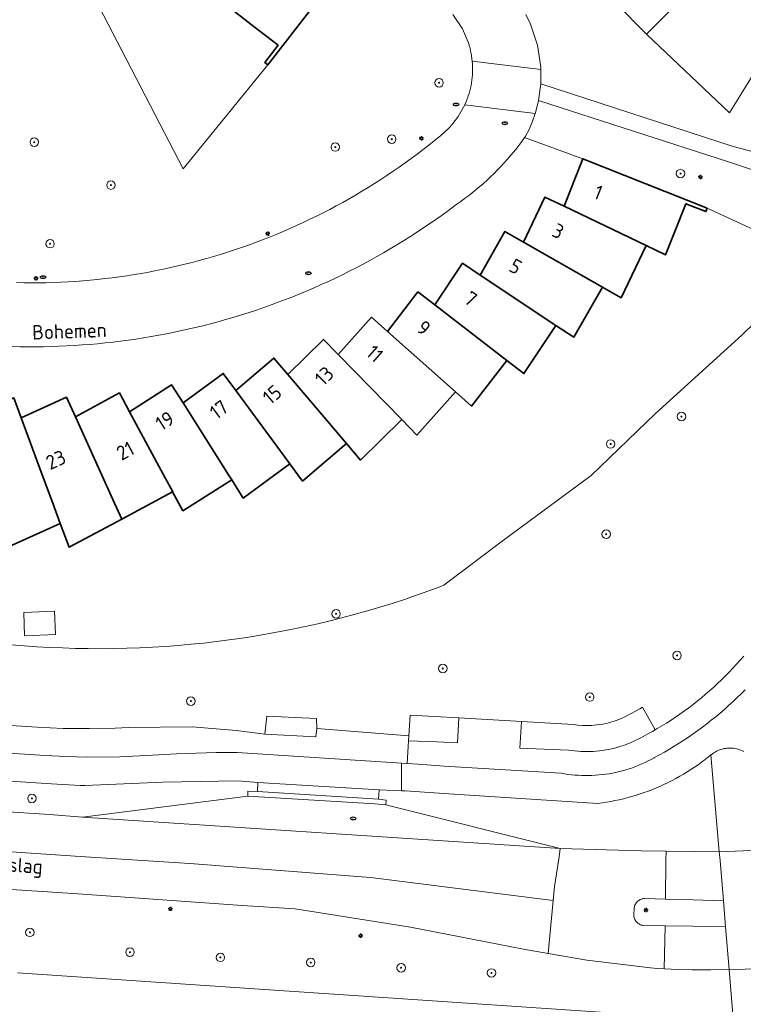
# Model space of a CAD drawing. Header units: metres. Extents: x 152610 to 160096, y 456114 to 462495.
# Tile 524 of 656: x 158357 to 158425, y 460450 to 460543. Entities that reach past the tile are written whole.
import ezdxf
from ezdxf.enums import TextEntityAlignment as Align

# ---------------------------------------------------------------- set-up
doc = ezdxf.new("R2010")
doc.units = ezdxf.units.M
doc.header["$LTSCALE"] = 0.5
doc.layers.get('0').update_dxf_attribs({"linetype": 'CONTINUOUS'})
for name, color, linetype, lineweight in [('B-PV-GR-BEPLANTING_CULTUUR_BOSPLANTSOEN-GV', 251, 'CONTINUOUS', 18), ('B-PV-GR-BOOM-S', 251, 'CONTINUOUS', 25), ('B-PV-IE-MEUBILAIR-S', 251, 'CONTINUOUS', 25), ('B-PV-OG-BEBOUWING-GV', 6, 'CONTINUOUS', 35), ('B-PV-OG-BEBOUWING-T18', 1, 'CONTINUOUS', 18), ('B-PV-OG-BEBOUWING_SCHUUR-GV', 251, 'CONTINUOUS', 18), ('B-PV-OG-TERREIN_BEGROEID-GV', 251, 'CONTINUOUS', 18), ('B-PV-OG-TOPOGRAFIE-T18', 1, 'CONTINUOUS', 18), ('B-PV-VH-GESLOTENVERHARDING_ASFALT-GV', 251, 'CONTINUOUS', 18), ('B-PV-VH-HALFVERHARDING_GRAVEL-GV', 251, 'CONTINUOUS', 18), ('B-PV-VH-OPENVERHARDING_BETONSTRAATSTEEN-GV', 251, 'CONTINUOUS', 18), ('B-PV-VH-OPENVERHARDING_STRAATBAKSTEEN-GV', 251, 'CONTINUOUS', 18), ('B-PV-VH-OPENVERHARDING_TEGEL-GV', 251, 'CONTINUOUS', 18)]:
    doc.layers.add(name, color=color, linetype=linetype, lineweight=lineweight)
doc.styles.add('NLCS-ISO', font='NLCS-ISO.ttf')
doc.styles.add('NLCS-ISO-M750-T18', font='NLCS-ISO.ttf', dxfattribs={"height": 1.35})

# ---------------------------------------------------------------- blocks, each defined once
blk = doc.blocks.new('SIE-MEUBILAIR_PAAL_LICHTMAST-SO')
for points in [[(-0.62, 0), (-1, 0)], [(-0.71, 0.71), (-0.44, 0.44)], [(0, 1), (0, 0.62)], [(0.44, 0.44), (0.71, 0.71)], [(1, 0), (0.62, 0)], [(-0.71, -0.71), (-0.44, -0.44)], [(0, -0.62), (0, -1)], [(0.44, -0.44), (0.71, -0.71)]]:
    blk.add_lwpolyline(points)
blk.add_circle((0, 0), 0.5)
blk = doc.blocks.new('SIE-MEUBILAIR_PUT_RIOOLPUT-SO')
blk.add_ellipse((0, 0), major_axis=(1.25, 0), ratio=0.54)
at = {"style": 'NLCS-ISO'}
blk.add_text('ri', height=0.75, dxfattribs=at).set_placement((-0.04, 0.07), align=Align.MIDDLE_CENTER)
blk = doc.blocks.new('SGR-BOOM_GBKN-SO')
at = {"linetype": 'ByBlock', "lineweight": 18}
h = blk.add_hatch(color=0, dxfattribs=at)
h.dxf.hatch_style = 1
edge = h.paths.add_edge_path()
edge.add_arc((0, 0), 0.25, 0, 360)
at = {"color": 0, "linetype": 'ByBlock', "lineweight": 18}
for radius in [2, 0.25]:
    blk.add_circle((0, 0), radius, dxfattribs=at)
at = {"color": 0, "linetype": 'ByBlock', "lineweight": 18, "style": 'NLCS-ISO'}
blk.add_attdef('SOORT', (2.5, 0), '', height=1.5, dxfattribs=at)

msp = doc.modelspace()

# ---------------------------------------------------------------- linework, layer by layer
at = {"layer": 'B-PV-GR-BEPLANTING_CULTUUR_BOSPLANTSOEN-GV', "flags": 128}
for points in [[(158431.101, 460552.286), (158427.186, 460540.335), (158423.248, 460533.951), (158415.457, 460541.355), (158406.63, 460550.29)], [(158404.121, 460543.193), (158404.558, 460542.299), (158405.226, 460540.319), (158405.539, 460538.252), (158405.538, 460538.018), (158405.533, 460536.685), (158423.571, 460530.798), (158431.05, 460528.826), (158434.952, 460528.422), (158436.899, 460543.528)], [(158430.764, 460526.819), (158423.149, 460529.362), (158405.329, 460535.132), (158405.065, 460534.09), (158404.998, 460533.898), (158404.711, 460533.075), (158404.428, 460532.417), (158404.106, 460531.777), (158404.086, 460531.749), (158404.01, 460531.644), (158409.48, 460529.65), (158421.154, 460525.031), (158431.646, 460520.161), (158424.393, 460513.115), (158416.303, 460505.76), (158410.271, 460499.935), (158401.904, 460493.769), (158396.428, 460489.629), (158396.137, 460489.517), (158395.005, 460489.099), (158393.867, 460488.697), (158392.725, 460488.309), (158391.577, 460487.937), (158390.424, 460487.58), (158389.267, 460487.238), (158388.105, 460486.912), (158386.939, 460486.601), (158385.769, 460486.305), (158384.595, 460486.025), (158383.418, 460485.761), (158382.237, 460485.513), (158381.053, 460485.28), (158379.867, 460485.062), (158378.677, 460484.861), (158377.484, 460484.675), (158376.29, 460484.505), (158375.093, 460484.351), (158373.894, 460484.213), (158372.694, 460484.091), (158371.492, 460483.984), (158370.289, 460483.894), (158369.084, 460483.82), (158367.879, 460483.761), (158366.673, 460483.719), (158365.467, 460483.692), (158364.26, 460483.682), (158363.053, 460483.687), (158361.847, 460483.709), (158360.641, 460483.747), (158359.435, 460483.8), (158358.231, 460483.87), (158357.027, 460483.955), (158355.825, 460484.056)], [(158306.87, 460479.59), (158358.25, 460476.31), (158360.697, 460476.207), (158363.146, 460476.179), (158365.594, 460476.226), (158366.817, 460476.287), (158372.814, 460476.339), (158376.95, 460476.005), (158379.612, 460475.654), (158379.824, 460477.36), (158384.49, 460477.141), (158384.502, 460476.194), (158393.148, 460475.492), (158393.261, 460477.447), (158397.843, 460477.182), (158403.727, 460476.842), (158408.585, 460476.561), (158408.968, 460476.514), (158409.415, 460476.479), (158409.866, 460476.468), (158410.316, 460476.482), (158410.769, 460476.521), (158411.208, 460476.583), (158411.653, 460476.67), (158412.093, 460476.783), (158412.517, 460476.916), (158412.943, 460477.076), (158413.356, 460477.257), (158413.757, 460477.461), (158414.087, 460477.634), (158414.413, 460477.818), (158414.823, 460478.045), (158415.077, 460478.193), (158416.253, 460476.056), (158416.465, 460476.179), (158416.899, 460476.439), (158417.329, 460476.706), (158417.755, 460476.98), (158418.177, 460477.261), (158418.593, 460477.548), (158419.006, 460477.842), (158419.414, 460478.142), (158419.817, 460478.449), (158420.214, 460478.762), (158420.608, 460479.081), (158420.995, 460479.407), (158421.378, 460479.738), (158421.756, 460480.076), (158422.128, 460480.419), (158422.494, 460480.768), (158422.855, 460481.123), (158423.211, 460481.484), (158423.56, 460481.85), (158423.904, 460482.222), (158424.242, 460482.599), (158424.574, 460482.982)]]:
    msp.add_lwpolyline(points, dxfattribs=at)
at = {"layer": 'B-PV-OG-BEBOUWING-GV', "flags": 128}
for points in [[(158406.63, 460550.29), (158415.457, 460541.355), (158415.712, 460541.609), (158417.606, 460543.495), (158416.228, 460544.963), (158416.295, 460545.029), (158417.967, 460546.682), (158416.446, 460548.02), (158410.037, 460553.656), (158408.007, 460551.653)], [(158386.068, 460549.599), (158383.813, 460551.342), (158378.127, 460544.976), (158376.778, 460543.466), (158378.636, 460542.027), (158380.866, 460540.301), (158379.626, 460538.7), (158379.906, 460538.481), (158387.6, 460548.41)], [(158421.154, 460525.031), (158409.48, 460529.65), (158408.766, 460527.849), (158407.719, 460525.198), (158407.718, 460525.195), (158415.412, 460521.511), (158417.237, 460520.637), (158418.104, 460522.82), (158419.139, 460525.441), (158421.022, 460524.696)], [(158407.719, 460525.198), (158405.916, 460526.06), (158403.891, 460521.833), (158411.308, 460517.62), (158413.069, 460516.62), (158415.412, 460521.511), (158407.718, 460525.195)], [(158403.891, 460521.833), (158402.153, 460522.82), (158399.838, 460518.743), (158399.837, 460518.74), (158406.944, 460514.021), (158408.629, 460512.901), (158411.308, 460517.62)], [(158399.838, 460518.743), (158398.172, 460519.849), (158395.578, 460515.945), (158402.336, 460510.738), (158403.941, 460509.502), (158406.944, 460514.021), (158399.837, 460518.74)], [(158395.578, 460515.945), (158393.994, 460517.164), (158391.134, 460513.45), (158397.511, 460507.784), (158399.025, 460506.44), (158402.336, 460510.738)], [(158391.134, 460513.45), (158389.639, 460514.777), (158386.525, 460511.273), (158392.492, 460505.175), (158393.908, 460503.728), (158397.511, 460507.784)], [(158386.525, 460511.273), (158385.128, 460512.701), (158381.777, 460509.422), (158387.303, 460502.922), (158388.614, 460501.38), (158392.492, 460505.175)], [(158381.777, 460509.422), (158380.482, 460510.945), (158376.911, 460507.909), (158381.969, 460501.04), (158382.735, 460500), (158383.171, 460499.409), (158383.866, 460500), (158387.303, 460502.922)], [(158376.911, 460507.909), (158375.726, 460509.518), (158371.951, 460506.738), (158376.22, 460500), (158376.517, 460499.532), (158377.601, 460497.822), (158380.558, 460500), (158381.969, 460501.04)], [(158371.951, 460506.738), (158370.881, 460508.427), (158366.922, 460505.918), (158370.119, 460500), (158370.978, 460498.411), (158370.975, 460498.41), (158371.936, 460496.629), (158376.517, 460499.532), (158376.22, 460500)], [(158356.754, 460505.341), (158356.06, 460507.215), (158351.664, 460505.587), (158353.298, 460500), (158354.059, 460497.399), (158354.628, 460495.456), (158355.286, 460493.127), (158360.42, 460495.441), (158359.717, 460497.34), (158359.72, 460497.341), (158358.734, 460500)], [(158361.848, 460505.451), (158361.025, 460507.272), (158356.754, 460505.341), (158358.734, 460500), (158359.72, 460497.341), (158359.717, 460497.34), (158360.42, 460495.441), (158361.258, 460493.222), (158366.198, 460495.833), (158365.364, 460497.677)], [(158366.922, 460505.918), (158365.973, 460507.677), (158361.848, 460505.451), (158365.364, 460497.677), (158366.198, 460495.833), (158370.975, 460498.41), (158370.978, 460498.411), (158370.119, 460500)]]:
    msp.add_lwpolyline(points, close=True, dxfattribs=at)
at = {"layer": 'B-PV-OG-BEBOUWING_SCHUUR-GV', "flags": 128}
msp.add_lwpolyline([(158359.972, 460485.002), (158359.887, 460487.199), (158356.995, 460487.088), (158357.08, 460484.89)], close=True, dxfattribs=at)
at = {"layer": 'B-PV-OG-TERREIN_BEGROEID-GV', "flags": 128}
for points in [[(158387.6, 460548.41), (158379.906, 460538.481), (158371.949, 460528.701), (158359.186, 460553.354)], [(158356.31, 460518.03), (158357.004, 460518.017), (158357.698, 460518.013), (158358.392, 460518.016), (158359.086, 460518.027), (158359.779, 460518.047), (158360.473, 460518.074), (158361.166, 460518.109), (158361.858, 460518.153), (158362.55, 460518.204), (158363.242, 460518.264), (158363.932, 460518.331), (158364.622, 460518.406), (158365.311, 460518.489), (158365.999, 460518.58), (158366.685, 460518.679), (158367.371, 460518.786), (158368.055, 460518.901), (158368.738, 460519.024), (158369.42, 460519.155), (158370.1, 460519.293), (158370.778, 460519.439), (158371.455, 460519.593), (158372.129, 460519.755), (158372.802, 460519.925), (158373.473, 460520.102), (158374.142, 460520.287), (158374.808, 460520.48), (158375.473, 460520.681), (158376.135, 460520.889), (158376.794, 460521.105), (158377.451, 460521.328), (158378.105, 460521.559), (158378.757, 460521.797), (158379.406, 460522.043), (158380.052, 460522.297), (158380.695, 460522.557), (158381.335, 460522.826), (158381.972, 460523.101), (158382.605, 460523.384), (158383.236, 460523.674), (158383.862, 460523.972), (158384.486, 460524.276), (158385.106, 460524.588), (158385.722, 460524.907), (158386.334, 460525.233), (158386.943, 460525.566), (158387.548, 460525.906), (158388.149, 460526.253), (158388.746, 460526.607), (158389.339, 460526.968), (158389.927, 460527.335), (158390.511, 460527.71), (158391.091, 460528.091), (158391.667, 460528.479), (158392.238, 460528.873), (158392.804, 460529.274), (158393.366, 460529.681), (158393.923, 460530.095), (158394.475, 460530.515), (158395.022, 460530.942), (158395.565, 460531.374), (158396.102, 460531.813), (158396.246, 460531.933), (158396.438, 460532.098), (158396.625, 460532.269), (158396.806, 460532.445), (158396.981, 460532.628), (158397.151, 460532.815), (158397.314, 460533.009), (158397.472, 460533.207), (158397.623, 460533.41), (158397.767, 460533.617), (158397.905, 460533.83), (158398.036, 460534.046), (158398.161, 460534.266), (158398.278, 460534.491), (158398.388, 460534.718), (158398.491, 460534.95), (158398.586, 460535.184), (158398.674, 460535.421), (158398.72, 460535.554), (158398.796, 460535.795), (158398.865, 460536.039), (158398.925, 460536.284), (158398.978, 460536.531), (158399.023, 460536.78), (158399.06, 460537.03), (158399.09, 460537.282), (158399.111, 460537.534), (158399.124, 460537.786), (158399.13, 460538.039), (158399.127, 460538.292), (158399.116, 460538.545), (158399.096, 460538.817), (158399.071, 460539.048), (158399.037, 460539.299), (158398.994, 460539.548), (158398.944, 460539.796), (158398.886, 460540.042), (158398.82, 460540.286), (158398.791, 460540.384), (158398.18, 460541.863), (158397.286, 460543.191)], [(158423.734, 460447.043), (158423.206, 460453.565), (158421.477, 460453.534), (158419.747, 460453.544), (158418.432, 460453.581), (158417.119, 460453.641), (158416.47, 460453.68), (158415.822, 460453.725), (158409.844, 460454.461), (158406.219, 460455.09), (158403.909, 460455.491), (158401.481, 460455.949), (158393.285, 460457.535), (158382.484, 460459.277), (158377.484, 460459.595), (158362.108, 460460.665), (158281.625, 460465.911)], [(158356.408, 460453.254), (158411.587, 460449.535)]]:
    msp.add_lwpolyline(points, dxfattribs=at)
for points in [[(158275.62, 460476.45), (158275.39, 460473.52), (158279.12, 460473.3), (158359.41, 460468.11), (158362.517, 460467.884), (158378.034, 460469.853), (158378.032, 460470.305), (158378.932, 460470.273), (158378.984, 460471.132), (158377.062, 460471.294), (158370.057, 460471.159), (158362.734, 460470.848), (158362.3, 460470.83), (158359.6, 460471.01)], [(158422.286, 460464.621), (158421.493, 460473.709), (158421.27, 460473.529), (158420.949, 460473.278), (158420.623, 460473.033), (158420.293, 460472.795), (158419.957, 460472.563), (158419.617, 460472.338), (158419.273, 460472.12), (158418.925, 460471.909), (158418.573, 460471.704), (158418.216, 460471.506), (158417.856, 460471.316), (158417.492, 460471.132), (158417.125, 460470.956), (158416.754, 460470.787), (158416.38, 460470.625), (158416.003, 460470.47), (158415.623, 460470.323), (158415.24, 460470.184), (158414.854, 460470.052), (158414.466, 460469.928), (158414.076, 460469.811), (158413.683, 460469.702), (158413.288, 460469.601), (158412.892, 460469.507), (158412.493, 460469.421), (158412.093, 460469.343), (158411.692, 460469.273), (158411.289, 460469.211), (158410.885, 460469.157), (158396.887, 460470.047), (158392.812, 460470.34), (158392.45, 460470.353), (158390.349, 460470.427), (158390.292, 460469.557), (158391.002, 460469.478), (158390.974, 460469.045), (158407.359, 460464.934), (158414.984, 460464.723), (158417.285, 460464.691), (158419.913, 460464.654)]]:
    msp.add_lwpolyline(points, close=True, dxfattribs=at)
at = {"layer": 'B-PV-VH-GESLOTENVERHARDING_ASFALT-GV', "flags": 128}
for points in [[(158275.821, 460479.007), (158265.624, 460479.661), (158265.47, 460477.2), (158268.42, 460473.99), (158270.92, 460473.86), (158274.05, 460476.56), (158275.62, 460476.45), (158359.6, 460471.01), (158362.3, 460470.83), (158362.734, 460470.848), (158370.057, 460471.159), (158377.062, 460471.294), (158378.984, 460471.132), (158390.349, 460470.427), (158392.45, 460470.353), (158392.453, 460472.932), (158377.039, 460473.933), (158375.067, 460473.935), (158371.334, 460473.826), (158369.08, 460473.701), (158366.012, 460473.526), (158362.94, 460473.496), (158360.974, 460473.553), (158359.01, 460473.67)], [(158270.92, 460473.86), (158268.42, 460473.99), (158268.344, 460473.048), (158268.141, 460470.517), (158275.247, 460470.104), (158362.301, 460464.19), (158372.582, 460463.539), (158389.53, 460462.216), (158406.682, 460460.039), (158406.807, 460461.374), (158407.238, 460464.156), (158407.359, 460464.934), (158362.517, 460467.884), (158359.41, 460468.11), (158279.12, 460473.3), (158275.39, 460473.52), (158275.1, 460473.54), (158273.11, 460473.69)], [(158275.247, 460470.104), (158268.141, 460470.517), (158267.845, 460466.817), (158270.412, 460466.635), (158272.523, 460466.501), (158274.462, 460466.397), (158281.625, 460465.911), (158362.108, 460460.665), (158377.484, 460459.595), (158382.484, 460459.277), (158393.285, 460457.535), (158401.481, 460455.949), (158403.909, 460455.491), (158406.219, 460455.09), (158406.682, 460460.039), (158389.53, 460462.216), (158372.582, 460463.539), (158362.301, 460464.19)], [(158414.984, 460464.723), (158407.359, 460464.934), (158407.238, 460464.156), (158406.807, 460461.374), (158406.682, 460460.039), (158406.219, 460455.09), (158409.844, 460454.461), (158415.822, 460453.725), (158416.47, 460453.68), (158417.119, 460453.641), (158417.198, 460457.679), (158415.18, 460457.709), (158415.14, 460457.714), (158415.052, 460457.729), (158414.964, 460457.753), (158414.88, 460457.784), (158414.798, 460457.823), (158414.72, 460457.869), (158414.647, 460457.921), (158414.579, 460457.979), (158414.516, 460458.044), (158414.458, 460458.114), (158414.408, 460458.188), (158414.364, 460458.267), (158414.327, 460458.35), (158414.298, 460458.435), (158414.276, 460458.523), (158414.263, 460458.612), (158414.257, 460458.702), (158414.259, 460458.792), (158414.285, 460459.229), (158414.287, 460459.275), (158414.296, 460459.365), (158414.313, 460459.454), (158414.338, 460459.541), (158414.371, 460459.625), (158414.41, 460459.706), (158414.457, 460459.783), (158414.511, 460459.856), (158414.571, 460459.923), (158414.636, 460459.986), (158414.707, 460460.042), (158414.782, 460460.091), (158414.862, 460460.134), (158414.945, 460460.17), (158415.03, 460460.198), (158415.118, 460460.218), (158415.208, 460460.231), (158415.298, 460460.235), (158417.246, 460460.179), (158417.278, 460463.877), (158417.285, 460464.691)], [(158419.913, 460464.654), (158417.285, 460464.691), (158417.278, 460463.877), (158417.246, 460460.179), (158419.845, 460460.104), (158422.665, 460460.022), (158422.354, 460463.795), (158422.286, 460464.621)], [(158419.798, 460457.64), (158417.198, 460457.679), (158417.119, 460453.641), (158418.432, 460453.581), (158419.747, 460453.544), (158421.477, 460453.534), (158423.206, 460453.565), (158422.865, 460457.594)]]:
    msp.add_lwpolyline(points, close=True, dxfattribs=at)
for points in [[(158275.821, 460479.007), (158359.01, 460473.67), (158360.974, 460473.553), (158362.94, 460473.496), (158366.012, 460473.526), (158369.08, 460473.701), (158371.334, 460473.826), (158375.067, 460473.935), (158377.039, 460473.933), (158392.453, 460472.932), (158392.979, 460472.897), (158393.126, 460475.035), (158393.148, 460475.492), (158384.502, 460476.194), (158384.424, 460475.411), (158379.612, 460475.654), (158376.95, 460476.005), (158372.814, 460476.339), (158366.817, 460476.287), (158365.594, 460476.226), (158363.146, 460476.179), (158360.697, 460476.207), (158358.25, 460476.31), (158306.87, 460479.59)], [(158424.699, 460479.813), (158424.323, 460479.437), (158423.941, 460479.066), (158423.553, 460478.701), (158423.16, 460478.342), (158422.762, 460477.989), (158422.358, 460477.642), (158421.949, 460477.301), (158421.535, 460476.966), (158421.117, 460476.638), (158420.693, 460476.316), (158420.264, 460476), (158419.831, 460475.691), (158419.393, 460475.388), (158418.951, 460475.092), (158418.504, 460474.803), (158418.053, 460474.52), (158417.598, 460474.244), (158417.139, 460473.975), (158416.675, 460473.713), (158416.208, 460473.458), (158416.185, 460473.445), (158415.901, 460473.291), (158415.614, 460473.143), (158415.323, 460473.003), (158415.028, 460472.87), (158414.731, 460472.744), (158414.43, 460472.626), (158414.126, 460472.515), (158413.82, 460472.411), (158413.512, 460472.315), (158413.201, 460472.227), (158412.888, 460472.147), (158412.573, 460472.074), (158412.256, 460472.01), (158411.938, 460471.953), (158411.619, 460471.904), (158411.298, 460471.863), (158410.977, 460471.83), (158410.655, 460471.804), (158410.332, 460471.787), (158410.009, 460471.778), (158409.686, 460471.777), (158409.363, 460471.784), (158409.04, 460471.799), (158408.718, 460471.821), (158408.396, 460471.852), (158408.075, 460471.891), (158407.755, 460471.938), (158407.437, 460471.992), (158396.465, 460472.669), (158394.021, 460472.83), (158392.979, 460472.897), (158392.453, 460472.932), (158392.45, 460470.353), (158392.812, 460470.34), (158396.887, 460470.047), (158410.885, 460469.157), (158411.289, 460469.211), (158411.692, 460469.273), (158412.093, 460469.343), (158412.493, 460469.421), (158412.892, 460469.507), (158413.288, 460469.601), (158413.683, 460469.702), (158414.076, 460469.811), (158414.466, 460469.928), (158414.854, 460470.052), (158415.24, 460470.184), (158415.623, 460470.323), (158416.003, 460470.47), (158416.38, 460470.625), (158416.754, 460470.787), (158417.125, 460470.956), (158417.492, 460471.132), (158417.856, 460471.316), (158418.216, 460471.506), (158418.573, 460471.704), (158418.925, 460471.909), (158419.273, 460472.12), (158419.617, 460472.338), (158419.957, 460472.563), (158420.293, 460472.795), (158420.623, 460473.033), (158420.949, 460473.278), (158421.27, 460473.529), (158421.493, 460473.709), (158421.523, 460473.734), (158421.64, 460473.825), (158421.762, 460473.909), (158421.889, 460473.987), (158422.019, 460474.058), (158422.153, 460474.121), (158422.291, 460474.178), (158422.431, 460474.227), (158422.574, 460474.268), (158422.718, 460474.302), (158422.864, 460474.327), (158423.012, 460474.345), (158423.16, 460474.355), (158423.308, 460474.356), (158423.457, 460474.35), (158423.604, 460474.336), (158423.751, 460474.314), (158423.897, 460474.284), (158424.04, 460474.246), (158424.181, 460474.201), (158424.32, 460474.148), (158424.456, 460474.088), (158424.588, 460474.02)], [(158426.781, 460464.811), (158422.286, 460464.621), (158422.354, 460463.795), (158422.665, 460460.022), (158422.865, 460457.594), (158423.206, 460453.565), (158427.714, 460453.683)], [(158411.587, 460449.535), (158356.408, 460453.254)]]:
    msp.add_lwpolyline(points, dxfattribs=at)
at = {"layer": 'B-PV-VH-HALFVERHARDING_GRAVEL-GV', "flags": 128}
msp.add_lwpolyline([(158405.329, 460535.132), (158423.149, 460529.362), (158430.764, 460526.819), (158434.573, 460525.024), (158434.752, 460526.867), (158434.952, 460528.422), (158431.05, 460528.826), (158423.571, 460530.798), (158405.533, 460536.685)], close=True, dxfattribs=at)
at = {"layer": 'B-PV-VH-OPENVERHARDING_BETONSTRAATSTEEN-GV', "flags": 128}
msp.add_lwpolyline([(158397.286, 460543.191), (158398.18, 460541.863), (158398.791, 460540.384), (158398.82, 460540.286), (158398.886, 460540.042), (158398.944, 460539.796), (158398.994, 460539.548), (158399.037, 460539.299), (158399.071, 460539.048), (158399.096, 460538.817), (158405.538, 460538.018), (158405.539, 460538.252), (158405.226, 460540.319), (158404.558, 460542.299), (158404.121, 460543.193)], dxfattribs=at)
for points in [[(158405.329, 460535.132), (158405.533, 460536.685), (158405.538, 460538.018), (158399.096, 460538.817), (158399.116, 460538.545), (158399.127, 460538.292), (158399.13, 460538.039), (158399.124, 460537.786), (158399.111, 460537.534), (158399.09, 460537.282), (158399.06, 460537.03), (158399.023, 460536.78), (158398.978, 460536.531), (158398.925, 460536.284), (158398.865, 460536.039), (158398.796, 460535.795), (158398.72, 460535.554), (158398.674, 460535.421), (158398.586, 460535.184), (158398.491, 460534.95), (158398.388, 460534.718), (158404.998, 460533.898), (158405.065, 460534.09)], [(158378.932, 460470.273), (158378.032, 460470.305), (158378.034, 460469.853), (158389.95, 460469.12), (158390.974, 460469.045), (158391.002, 460469.478), (158390.292, 460469.557)], [(158389.95, 460469.12), (158378.034, 460469.853), (158362.517, 460467.884), (158407.359, 460464.934), (158390.974, 460469.045)], [(158417.246, 460460.179), (158415.298, 460460.235), (158415.208, 460460.231), (158415.118, 460460.218), (158415.03, 460460.198), (158414.945, 460460.17), (158414.862, 460460.134), (158414.782, 460460.091), (158414.707, 460460.042), (158414.636, 460459.986), (158414.571, 460459.923), (158414.511, 460459.856), (158414.457, 460459.783), (158414.41, 460459.706), (158414.371, 460459.625), (158414.338, 460459.541), (158414.313, 460459.454), (158414.296, 460459.365), (158414.287, 460459.275), (158414.285, 460459.229), (158414.259, 460458.792), (158414.257, 460458.702), (158414.263, 460458.612), (158414.276, 460458.523), (158414.298, 460458.435), (158414.327, 460458.35), (158414.364, 460458.267), (158414.408, 460458.188), (158414.458, 460458.114), (158414.516, 460458.044), (158414.579, 460457.979), (158414.647, 460457.921), (158414.72, 460457.869), (158414.798, 460457.823), (158414.88, 460457.784), (158414.964, 460457.753), (158415.052, 460457.729), (158415.14, 460457.714), (158415.18, 460457.709), (158417.198, 460457.679), (158419.798, 460457.64), (158422.865, 460457.594), (158422.665, 460460.022), (158419.845, 460460.104)]]:
    msp.add_lwpolyline(points, close=True, dxfattribs=at)
at = {"layer": 'B-PV-VH-OPENVERHARDING_STRAATBAKSTEEN-GV', "flags": 128}
msp.add_lwpolyline([(158355.922, 460512.038), (158356.65, 460512.022), (158357.378, 460512.014), (158358.105, 460512.014), (158358.833, 460512.022), (158359.56, 460512.038), (158360.288, 460512.062), (158361.014, 460512.094), (158361.741, 460512.133), (158362.467, 460512.181), (158363.193, 460512.237), (158363.918, 460512.301), (158364.642, 460512.373), (158365.365, 460512.453), (158366.087, 460512.54), (158366.808, 460512.636), (158367.529, 460512.739), (158368.248, 460512.851), (158368.966, 460512.97), (158369.682, 460513.097), (158370.397, 460513.233), (158371.111, 460513.376), (158371.822, 460513.526), (158372.533, 460513.685), (158373.241, 460513.851), (158373.948, 460514.025), (158374.652, 460514.207), (158375.354, 460514.397), (158376.055, 460514.595), (158376.753, 460514.8), (158377.449, 460515.012), (158378.142, 460515.233), (158378.833, 460515.461), (158379.522, 460515.696), (158380.208, 460515.939), (158380.891, 460516.19), (158381.571, 460516.448), (158382.249, 460516.714), (158382.923, 460516.987), (158383.595, 460517.267), (158384.263, 460517.555), (158384.928, 460517.85), (158385.59, 460518.153), (158386.248, 460518.462), (158386.903, 460518.779), (158387.555, 460519.103), (158388.203, 460519.435), (158388.847, 460519.773), (158389.487, 460520.118), (158390.124, 460520.471), (158390.757, 460520.83), (158391.385, 460521.196), (158392.01, 460521.57), (158392.631, 460521.95), (158393.247, 460522.337), (158393.859, 460522.73), (158394.466, 460523.131), (158395.07, 460523.538), (158395.668, 460523.951), (158396.262, 460524.371), (158396.852, 460524.798), (158397.437, 460525.231), (158397.64, 460525.384), (158398.013, 460525.646), (158398.381, 460525.914), (158398.744, 460526.188), (158399.102, 460526.469), (158399.455, 460526.756), (158399.804, 460527.05), (158400.147, 460527.349), (158400.484, 460527.654), (158400.817, 460527.966), (158401.143, 460528.282), (158401.464, 460528.605), (158401.78, 460528.933), (158402.089, 460529.267), (158402.393, 460529.606), (158402.691, 460529.951), (158402.983, 460530.301), (158403.268, 460530.655), (158403.547, 460531.015), (158403.82, 460531.38), (158404.01, 460531.644), (158404.086, 460531.749), (158404.106, 460531.777), (158404.428, 460532.417), (158404.711, 460533.075), (158404.998, 460533.898), (158398.388, 460534.718), (158398.278, 460534.491), (158398.161, 460534.266), (158398.036, 460534.046), (158397.905, 460533.83), (158397.767, 460533.617), (158397.623, 460533.41), (158397.472, 460533.207), (158397.314, 460533.009), (158397.151, 460532.815), (158396.981, 460532.628), (158396.806, 460532.445), (158396.625, 460532.269), (158396.438, 460532.098), (158396.246, 460531.933), (158396.102, 460531.813), (158395.565, 460531.374), (158395.022, 460530.942), (158394.475, 460530.515), (158393.923, 460530.095), (158393.366, 460529.681), (158392.804, 460529.274), (158392.238, 460528.873), (158391.667, 460528.479), (158391.091, 460528.091), (158390.511, 460527.71), (158389.927, 460527.335), (158389.339, 460526.968), (158388.746, 460526.607), (158388.149, 460526.253), (158387.548, 460525.906), (158386.943, 460525.566), (158386.334, 460525.233), (158385.722, 460524.907), (158385.106, 460524.588), (158384.486, 460524.276), (158383.862, 460523.972), (158383.236, 460523.674), (158382.605, 460523.384), (158381.972, 460523.101), (158381.335, 460522.826), (158380.695, 460522.557), (158380.052, 460522.297), (158379.406, 460522.043), (158378.757, 460521.797), (158378.105, 460521.559), (158377.451, 460521.328), (158376.794, 460521.105), (158376.135, 460520.889), (158375.473, 460520.681), (158374.808, 460520.48), (158374.142, 460520.287), (158373.473, 460520.102), (158372.802, 460519.925), (158372.129, 460519.755), (158371.455, 460519.593), (158370.778, 460519.439), (158370.1, 460519.293), (158369.42, 460519.155), (158368.738, 460519.024), (158368.055, 460518.901), (158367.371, 460518.786), (158366.685, 460518.679), (158365.999, 460518.58), (158365.311, 460518.489), (158364.622, 460518.406), (158363.932, 460518.331), (158363.242, 460518.264), (158362.55, 460518.204), (158361.858, 460518.153), (158361.166, 460518.109), (158360.473, 460518.074), (158359.779, 460518.047), (158359.086, 460518.027), (158358.392, 460518.016), (158357.698, 460518.013), (158357.004, 460518.017), (158356.31, 460518.03)], dxfattribs=at)
at = {"layer": 'B-PV-VH-OPENVERHARDING_TEGEL-GV', "flags": 128}
for points in [[(158424.574, 460482.982), (158424.242, 460482.599), (158423.904, 460482.222), (158423.56, 460481.85), (158423.211, 460481.484), (158422.855, 460481.123), (158422.494, 460480.768), (158422.128, 460480.419), (158421.756, 460480.076), (158421.378, 460479.738), (158420.995, 460479.407), (158420.608, 460479.081), (158420.214, 460478.762), (158419.817, 460478.449), (158419.414, 460478.142), (158419.006, 460477.842), (158418.593, 460477.548), (158418.177, 460477.261), (158417.755, 460476.98), (158417.329, 460476.706), (158416.899, 460476.439), (158416.465, 460476.179), (158416.253, 460476.056), (158416.026, 460475.925), (158415.584, 460475.679), (158415.138, 460475.439), (158414.917, 460475.316), (158414.658, 460475.18), (158414.396, 460475.052), (158414.13, 460474.931), (158413.861, 460474.817), (158413.589, 460474.711), (158413.314, 460474.612), (158413.037, 460474.52), (158412.757, 460474.437), (158412.475, 460474.361), (158412.191, 460474.292), (158411.905, 460474.232), (158411.618, 460474.179), (158411.33, 460474.134), (158411.04, 460474.098), (158410.749, 460474.069), (158410.458, 460474.048), (158410.166, 460474.035), (158409.874, 460474.03), (158409.582, 460474.033), (158409.29, 460474.044), (158408.999, 460474.063), (158408.708, 460474.09), (158408.445, 460474.122), (158408.129, 460474.168), (158403.577, 460474.334), (158403.727, 460476.842), (158397.843, 460477.182), (158397.701, 460474.835), (158395.778, 460474.945), (158393.126, 460475.035), (158392.979, 460472.897), (158394.021, 460472.83), (158396.465, 460472.669), (158407.437, 460471.992), (158407.755, 460471.938), (158408.075, 460471.891), (158408.396, 460471.852), (158408.718, 460471.821), (158409.04, 460471.799), (158409.363, 460471.784), (158409.686, 460471.777), (158410.009, 460471.778), (158410.332, 460471.787), (158410.655, 460471.804), (158410.977, 460471.83), (158411.298, 460471.863), (158411.619, 460471.904), (158411.938, 460471.953), (158412.256, 460472.01), (158412.573, 460472.074), (158412.888, 460472.147), (158413.201, 460472.227), (158413.512, 460472.315), (158413.82, 460472.411), (158414.126, 460472.515), (158414.43, 460472.626), (158414.731, 460472.744), (158415.028, 460472.87), (158415.323, 460473.003), (158415.614, 460473.143), (158415.901, 460473.291), (158416.185, 460473.445), (158416.208, 460473.458), (158416.675, 460473.713), (158417.139, 460473.975), (158417.598, 460474.244), (158418.053, 460474.52), (158418.504, 460474.803), (158418.951, 460475.092), (158419.393, 460475.388), (158419.831, 460475.691), (158420.264, 460476), (158420.693, 460476.316), (158421.117, 460476.638), (158421.535, 460476.966), (158421.949, 460477.301), (158422.358, 460477.642), (158422.762, 460477.989), (158423.16, 460478.342), (158423.553, 460478.701), (158423.941, 460479.066), (158424.323, 460479.437), (158424.699, 460479.813)], [(158424.588, 460474.02), (158424.456, 460474.088), (158424.32, 460474.148), (158424.181, 460474.201), (158424.04, 460474.246), (158423.897, 460474.284), (158423.751, 460474.314), (158423.604, 460474.336), (158423.457, 460474.35), (158423.308, 460474.356), (158423.16, 460474.355), (158423.012, 460474.345), (158422.864, 460474.327), (158422.718, 460474.302), (158422.574, 460474.268), (158422.431, 460474.227), (158422.291, 460474.178), (158422.153, 460474.121), (158422.019, 460474.058), (158421.889, 460473.987), (158421.762, 460473.909), (158421.64, 460473.825), (158421.523, 460473.734), (158421.493, 460473.709), (158422.286, 460464.621), (158426.781, 460464.811)], [(158428.058, 460450.234), (158427.714, 460453.683), (158423.206, 460453.565), (158423.734, 460447.043)]]:
    msp.add_lwpolyline(points, dxfattribs=at)
for points in [[(158384.49, 460477.141), (158379.824, 460477.36), (158379.612, 460475.654), (158384.424, 460475.411), (158384.502, 460476.194)], [(158393.126, 460475.035), (158395.778, 460474.945), (158397.701, 460474.835), (158397.843, 460477.182), (158393.261, 460477.447), (158393.148, 460475.492)], [(158403.727, 460476.842), (158403.577, 460474.334), (158408.129, 460474.168), (158408.445, 460474.122), (158408.708, 460474.09), (158408.999, 460474.063), (158409.29, 460474.044), (158409.582, 460474.033), (158409.874, 460474.03), (158410.166, 460474.035), (158410.458, 460474.048), (158410.749, 460474.069), (158411.04, 460474.098), (158411.33, 460474.134), (158411.618, 460474.179), (158411.905, 460474.232), (158412.191, 460474.292), (158412.475, 460474.361), (158412.757, 460474.437), (158413.037, 460474.52), (158413.314, 460474.612), (158413.589, 460474.711), (158413.861, 460474.817), (158414.13, 460474.931), (158414.396, 460475.052), (158414.658, 460475.18), (158414.917, 460475.316), (158415.138, 460475.439), (158415.584, 460475.679), (158416.026, 460475.925), (158416.253, 460476.056), (158415.077, 460478.193), (158414.823, 460478.045), (158414.413, 460477.818), (158414.087, 460477.634), (158413.757, 460477.461), (158413.356, 460477.257), (158412.943, 460477.076), (158412.517, 460476.916), (158412.093, 460476.783), (158411.653, 460476.67), (158411.208, 460476.583), (158410.769, 460476.521), (158410.316, 460476.482), (158409.866, 460476.468), (158409.415, 460476.479), (158408.968, 460476.514), (158408.585, 460476.561)], [(158390.349, 460470.427), (158378.984, 460471.132), (158378.932, 460470.273), (158390.292, 460469.557)]]:
    msp.add_lwpolyline(points, close=True, dxfattribs=at)

# ---------------------------------------------------------------- block references
at = {"layer": 'B-PV-GR-BOOM-S', "xscale": 0.2, "yscale": 0.2, "zscale": 0.2}
for p in [(158395.978, 460536.786), (158391.533, 460531.494), (158357.985, 460531.209), (158386.242, 460530.753), (158418.65, 460528.264), (158365.182, 460527.187), (158359.467, 460521.684), (158418.727, 460505.466), (158412.084, 460502.889), (158411.661, 460494.422), (158386.312, 460486.959), (158418.315, 460483.046), (158396.326, 460481.822), (158372.689, 460478.762), (158410.12, 460479.143), (158357.767, 460469.631), (158357.573, 460457.062), (158366.971, 460455.2), (158375.453, 460454.714), (158383.934, 460454.227), (158392.416, 460453.74), (158400.897, 460453.253)]:
    msp.add_blockref('SGR-BOOM_GBKN-SO', p, dxfattribs=at)
at = {"layer": 'B-PV-IE-MEUBILAIR-S', "xscale": 0.2, "yscale": 0.2, "zscale": 0.2}
for name, p in [('SIE-MEUBILAIR_PUT_RIOOLPUT-SO', (158397.573, 460534.748)), ('SIE-MEUBILAIR_PUT_RIOOLPUT-SO', (158402.15, 460532.99)), ('SIE-MEUBILAIR_PAAL_LICHTMAST-SO', (158394.323, 460531.576)), ('SIE-MEUBILAIR_PAAL_LICHTMAST-SO', (158420.513, 460527.946)), ('SIE-MEUBILAIR_PAAL_LICHTMAST-SO', (158379.9, 460522.638)), ('SIE-MEUBILAIR_PUT_RIOOLPUT-SO', (158383.72, 460518.91)), ('SIE-MEUBILAIR_PAAL_LICHTMAST-SO', (158358.144, 460518.43)), ('SIE-MEUBILAIR_PUT_RIOOLPUT-SO', (158358.81, 460518.54)), ('SIE-MEUBILAIR_PUT_RIOOLPUT-SO', (158387.917, 460467.757)), ('SIE-MEUBILAIR_PAAL_LICHTMAST-SO', (158370.762, 460459.268)), ('SIE-MEUBILAIR_PAAL_LICHTMAST-SO', (158415.411, 460459.153)), ('SIE-MEUBILAIR_PAAL_LICHTMAST-SO', (158388.608, 460456.752))]:
    msp.add_blockref(name, p, dxfattribs=at)

# ---------------------------------------------------------------- texts
at = {"layer": 'B-PV-OG-BEBOUWING-T18', "style": 'NLCS-ISO-M750-T18'}
for s, rotation, p in [('1', 338.4, (158410.924, 460526.504)), ('3', 334.4, (158407.158, 460522.866)), ('5', 330.4, (158403.169, 460519.547)), ('7', 326.4, (158398.957, 460516.513)), ('9', 322.4, (158394.545, 460513.782)), ('11', 318.3, (158389.951, 460511.364)), ('13', 44.4, (158385.201, 460509.275)), ('15', 40.4, (158380.316, 460507.522)), ('17', 36.4, (158375.321, 460506.115)), ('19', 32.4, (158370.24, 460505.061)), ('21', 28.4, (158366.527, 460502.251)), ('23', 24.4, (158360.008, 460501.411))]:
    msp.add_text(s, height=1.35, rotation=rotation, dxfattribs=at).set_placement(p, align=Align.MIDDLE)
at = {"layer": 'B-PV-OG-TOPOGRAFIE-T18', "style": 'NLCS-ISO-M750-T18'}
for s, rotation, p in [('Bohemen', 2, (158361.286, 460513.484)), ('Noorderinslag', 356.1, (158353.3, 460463.392))]:
    msp.add_text(s, height=1.35, rotation=rotation, dxfattribs=at).set_placement(p, align=Align.MIDDLE)

doc.saveas('drawing.dxf')
